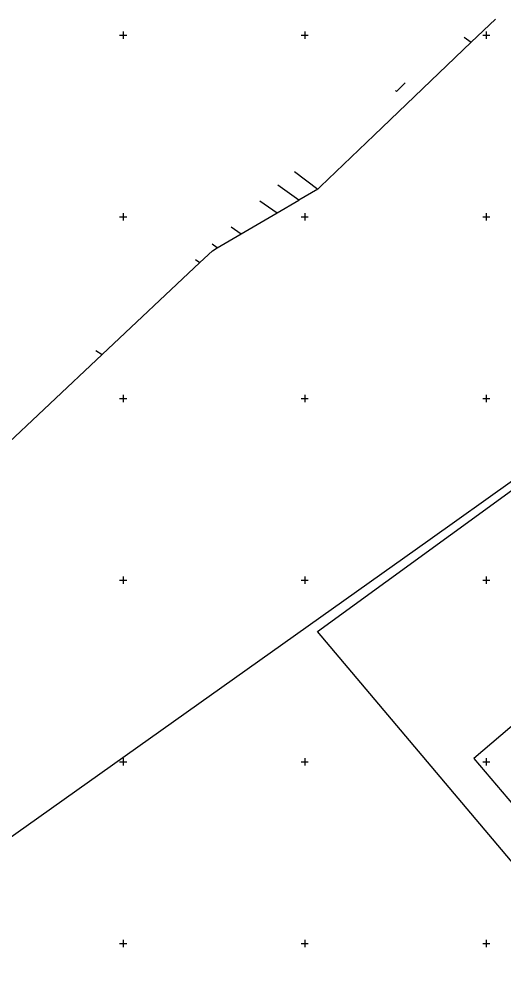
# Model space of a CAD drawing. Extents: x -711234 to -710007, y -1026313 to -1025448.
# Drawn here: x -710689.3 to -710622.6, y -1025579.4 to -1025447.8 of the extents above; entities that cross this region are included whole.
import ezdxf

# ---------------------------------------------------------------- set-up
doc = ezdxf.new("R2010")
doc.units = 0
for name, color, linetype in [('Z_hektometricka_sit', 7, 'Continuous'), ('Z_katastr_hranice', 7, 'Continuous'), ('Z_katastr_vnitrni_kresba', 7, 'Continuous')]:
    doc.layers.add(name, color=color, linetype=linetype)

msp = doc.modelspace()

# ---------------------------------------------------------------- linework, layer by layer
at = {"layer": 'Z_hektometricka_sit'}
for p, q in [((-710675.5, -1025450), (-710674.5, -1025450)), ((-710675, -1025449.5), (-710675, -1025450.5)), ((-710650.5, -1025450), (-710649.5, -1025450)), ((-710650, -1025449.5), (-710650, -1025450.5)), ((-710625.5, -1025450), (-710624.5, -1025450)), ((-710625, -1025449.5), (-710625, -1025450.5)), ((-710675.5, -1025475), (-710674.5, -1025475)), ((-710675, -1025474.5), (-710675, -1025475.5)), ((-710650.5, -1025475), (-710649.5, -1025475)), ((-710650, -1025474.5), (-710650, -1025475.5)), ((-710625.5, -1025475), (-710624.5, -1025475)), ((-710625, -1025474.5), (-710625, -1025475.5)), ((-710675.5, -1025500), (-710674.5, -1025500)), ((-710675, -1025499.5), (-710675, -1025500.5)), ((-710650.5, -1025500), (-710649.5, -1025500)), ((-710650, -1025499.5), (-710650, -1025500.5)), ((-710625.5, -1025500), (-710624.5, -1025500)), ((-710625, -1025499.5), (-710625, -1025500.5)), ((-710675.5, -1025525), (-710674.5, -1025525)), ((-710675, -1025524.5), (-710675, -1025525.5)), ((-710650.5, -1025525), (-710649.5, -1025525)), ((-710650, -1025524.5), (-710650, -1025525.5)), ((-710625.5, -1025525), (-710624.5, -1025525)), ((-710625, -1025524.5), (-710625, -1025525.5)), ((-710675.5, -1025550), (-710674.5, -1025550)), ((-710675, -1025549.5), (-710675, -1025550.5)), ((-710650.5, -1025550), (-710649.5, -1025550)), ((-710650, -1025549.5), (-710650, -1025550.5)), ((-710625.5, -1025550), (-710624.5, -1025550)), ((-710625, -1025549.5), (-710625, -1025550.5)), ((-710675.5, -1025575), (-710674.5, -1025575)), ((-710675, -1025574.5), (-710675, -1025575.5)), ((-710650.5, -1025575), (-710649.5, -1025575)), ((-710650, -1025574.5), (-710650, -1025575.5)), ((-710625.5, -1025575), (-710624.5, -1025575)), ((-710625, -1025574.5), (-710625, -1025575.5))]:
    msp.add_line(p, q, dxfattribs=at)
at = {"layer": 'Z_katastr_hranice'}
for p, q in [((-710628.05, -1025450.26), (-710627.07, -1025450.97)), ((-710640.42, -1025463.76), (-710627.07, -1025450.97)), ((-710636.19, -1025456.58), (-710637.35, -1025457.76)), ((-710637.35, -1025457.76), (-710637.51, -1025457.6)), ((-710651.4, -1025468.77), (-710648.18, -1025471.2)), ((-710648.18, -1025471.2), (-710650.81, -1025472.73)), ((-710662.03, -1025479.27), (-710662.74, -1025478.77)), ((-710664.41, -1025481.28), (-710677.88, -1025493.95)), ((-710665.02, -1025480.85), (-710664.41, -1025481.28)), ((-710678.76, -1025493.37), (-710677.88, -1025493.95)), ((-710677.88, -1025493.95), (-710695.39, -1025510.42))]:
    msp.add_line(p, q, dxfattribs=at)
for points in [[(-710627.07, -1025450.97), (-710623.76, -1025447.8)], [(-710648.18, -1025471.2), (-710647.83, -1025470.85), (-710640.42, -1025463.76)], [(-710650.81, -1025472.73), (-710653.7, -1025470.65)], [(-710662.03, -1025479.27), (-710658.73, -1025477.35), (-710653.79, -1025474.47), (-710650.81, -1025472.73)], [(-710664.41, -1025481.28), (-710662.69, -1025479.66), (-710662.03, -1025479.27)], [(-710776.41, -1025637.7), (-710770.58, -1025633.05), (-710765.02, -1025628.66), (-710719.76, -1025587.45), (-710701.69, -1025568.27), (-710632.72, -1025519.35), (-710621.41, -1025511.3)], [(-710577.81, -1025537.82), (-710614.99, -1025571.47), (-710648.25, -1025532.06), (-710620.52, -1025511.94)], [(-710626.72, -1025549.54), (-710615.04, -1025563.27), (-710605.11, -1025554.88), (-710603.96, -1025553.88), (-710603.83, -1025552.5), (-710605.25, -1025550.84), (-710608.8, -1025550.54), (-710616.8, -1025541.1), (-710626.72, -1025549.54)]]:
    msp.add_lwpolyline(points, dxfattribs=at)
at = {"layer": 'Z_katastr_vnitrni_kresba'}
for p, q in [((-710656.18, -1025472.8), (-710653.79, -1025474.47)), ((-710660.11, -1025476.37), (-710658.73, -1025477.35))]:
    msp.add_line(p, q, dxfattribs=at)

doc.saveas('drawing.dxf')
